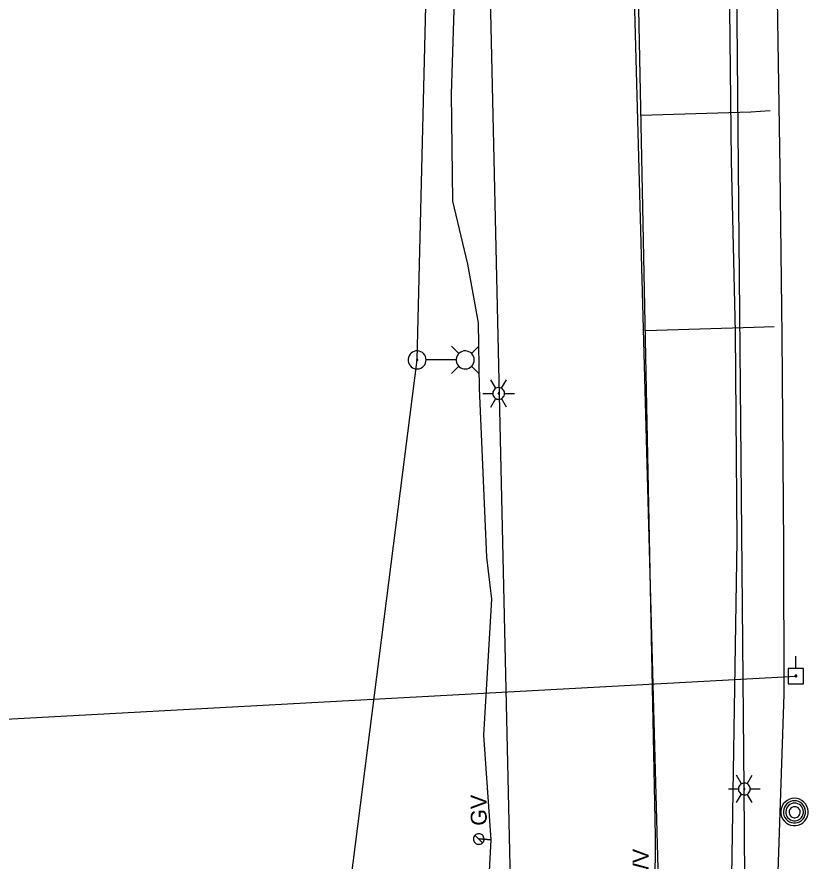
# Model space of a CAD drawing. Extents: x 600849 to 606371, y 330010 to 403088.
# Drawn here: x 604892.9 to 605083.8, y 331845.6 to 332049.2 of the extents above; entities that cross this region are included whole.
import ezdxf

# ---------------------------------------------------------------- set-up
doc = ezdxf.new("R2010")
doc.units = 0
for name, color, linetype in [('E_LTG', 7, 'Continuous'), ('E_LTG_CID', 7, 'Continuous'), ('E_UTL_E_UG', 7, 'Continuous'), ('E_UTL_EPowerPole', 7, 'Continuous'), ('E_UTL_G', 7, 'Continuous'), ('E_UTL_G_UG', 7, 'Continuous'), ('E_UTL_MH', 7, 'Continuous'), ('E_UTL_Overhead', 7, 'Continuous'), ('E_UTL_SAN_UG', 7, 'Continuous'), ('E_UTL_SAN_UG_MMSD', 7, 'Continuous'), ('E_UTL_W', 7, 'Continuous'), ('E_UTL_W_UG', 7, 'Continuous')]:
    doc.layers.add(name, color=color, linetype=linetype)

msp = doc.modelspace()

# ---------------------------------------------------------------- linework, layer by layer
at = {"layer": 'E_LTG'}
for points in [[(604999.56, 331967.99), (604997.78, 331969.77)], [(605002.6, 331967.99), (605004.38, 331969.77)], [(604991.65, 331966.47), (604991.61, 331966.88), (604991.5, 331967.28), (604991.31, 331967.64), (604991.05, 331967.97), (604990.74, 331968.24), (604990.38, 331968.45), (604989.99, 331968.58), (604989.58, 331968.64), (604989.17, 331968.62), (604988.76, 331968.52), (604988.39, 331968.35), (604988.05, 331968.11), (604987.77, 331967.81), (604987.54, 331967.46), (604987.39, 331967.08), (604987.31, 331966.67), (604987.31, 331966.26), (604987.39, 331965.85), (604987.54, 331965.47), (604987.77, 331965.12), (604988.05, 331964.82), (604988.39, 331964.58), (604988.76, 331964.41), (604989.17, 331964.31), (604989.58, 331964.29), (604989.99, 331964.35), (604990.38, 331964.49), (604990.74, 331964.69), (604991.05, 331964.97), (604991.31, 331965.29), (604991.5, 331965.66), (604991.61, 331966.06), (604991.65, 331966.47)], [(605003.25, 331966.47), (605003.22, 331966.88), (605003.1, 331967.28), (605002.91, 331967.64), (605002.65, 331967.97), (605002.34, 331968.24), (605001.98, 331968.45), (605001.59, 331968.58), (605001.18, 331968.64), (605000.77, 331968.62), (605000.37, 331968.52), (604999.99, 331968.35), (604999.65, 331968.11), (604999.37, 331967.81), (604999.15, 331967.46), (604998.99, 331967.08), (604998.91, 331966.67), (604998.91, 331966.26), (604998.99, 331965.85), (604999.15, 331965.47), (604999.37, 331965.12), (604999.65, 331964.82), (604999.99, 331964.58), (605000.37, 331964.41), (605000.77, 331964.31), (605001.18, 331964.29), (605001.59, 331964.35), (605001.98, 331964.49), (605002.34, 331964.69), (605002.65, 331964.97), (605002.91, 331965.29), (605003.1, 331965.66), (605003.22, 331966.06), (605003.25, 331966.47)], [(604989.64, 331966.47), (604989.64, 331966.5), (604989.63, 331966.53), (604989.62, 331966.56), (604989.6, 331966.58), (604989.57, 331966.6), (604989.55, 331966.62), (604989.52, 331966.63), (604989.48, 331966.63), (604989.45, 331966.63), (604989.42, 331966.62), (604989.39, 331966.61), (604989.37, 331966.59), (604989.35, 331966.57), (604989.33, 331966.54), (604989.32, 331966.51), (604989.31, 331966.48), (604989.31, 331966.45), (604989.32, 331966.42), (604989.33, 331966.39), (604989.35, 331966.36), (604989.37, 331966.34), (604989.39, 331966.32), (604989.42, 331966.31), (604989.45, 331966.3), (604989.48, 331966.3), (604989.52, 331966.31), (604989.55, 331966.32), (604989.57, 331966.33), (604989.6, 331966.35), (604989.62, 331966.38), (604989.63, 331966.41), (604989.64, 331966.44), (604989.64, 331966.47)], [(604998.87, 331966.47), (604991.69, 331966.47)], [(604999.56, 331964.95), (604997.78, 331963.17)], [(605002.6, 331964.95), (605004.38, 331963.17)], [(605008.44, 331959.61), (605007.24, 331961.68)], [(605009.86, 331959.61), (605011.06, 331961.68)], [(605010.58, 331958.38), (605010.55, 331958.65), (605010.48, 331958.91), (605010.35, 331959.15), (605010.18, 331959.36), (605009.98, 331959.54), (605009.74, 331959.68), (605009.49, 331959.76), (605009.22, 331959.8), (605008.95, 331959.79), (605008.68, 331959.73), (605008.44, 331959.61), (605008.21, 331959.46), (605008.03, 331959.26), (605007.88, 331959.03), (605007.78, 331958.78), (605007.73, 331958.51), (605007.73, 331958.24), (605007.78, 331957.97), (605007.88, 331957.72), (605008.03, 331957.49), (605008.21, 331957.3), (605008.44, 331957.14), (605008.68, 331957.03), (605008.95, 331956.96), (605009.22, 331956.95), (605009.49, 331956.99), (605009.74, 331957.08), (605009.98, 331957.21), (605010.18, 331957.39), (605010.35, 331957.6), (605010.48, 331957.84), (605010.55, 331958.11), (605010.58, 331958.38)], [(605010.58, 331958.38), (605010.55, 331958.65), (605010.48, 331958.91), (605010.35, 331959.15), (605010.18, 331959.36), (605009.98, 331959.54), (605009.74, 331959.68), (605009.49, 331959.76), (605009.22, 331959.8), (605008.95, 331959.79), (605008.68, 331959.73), (605008.44, 331959.61), (605008.21, 331959.46), (605008.03, 331959.26), (605007.88, 331959.03), (605007.78, 331958.78), (605007.73, 331958.51), (605007.73, 331958.24), (605007.78, 331957.97), (605007.88, 331957.72), (605008.03, 331957.49), (605008.21, 331957.3), (605008.44, 331957.14), (605008.68, 331957.03), (605008.95, 331956.96), (605009.22, 331956.95), (605009.49, 331956.99), (605009.74, 331957.08), (605009.98, 331957.21), (605010.18, 331957.39), (605010.35, 331957.6), (605010.48, 331957.84), (605010.55, 331958.11), (605010.58, 331958.38)], [(605010.58, 331958.38), (605010.55, 331958.65), (605010.48, 331958.91), (605010.35, 331959.15), (605010.18, 331959.36), (605009.98, 331959.54), (605009.74, 331959.68), (605009.49, 331959.76), (605009.22, 331959.8), (605008.95, 331959.79), (605008.68, 331959.73), (605008.44, 331959.61), (605008.21, 331959.46), (605008.03, 331959.26), (605007.88, 331959.03), (605007.78, 331958.78), (605007.73, 331958.51), (605007.73, 331958.24), (605007.78, 331957.97), (605007.88, 331957.72), (605008.03, 331957.49), (605008.21, 331957.3), (605008.44, 331957.14), (605008.68, 331957.03), (605008.95, 331956.96), (605009.22, 331956.95), (605009.49, 331956.99), (605009.74, 331957.08), (605009.98, 331957.21), (605010.18, 331957.39), (605010.35, 331957.6), (605010.48, 331957.84), (605010.55, 331958.11), (605010.58, 331958.38)], [(605005.34, 331958.38), (605007.72, 331958.38)], [(605009.27, 331958.38), (605009.27, 331958.4), (605009.26, 331958.42), (605009.25, 331958.44), (605009.24, 331958.46), (605009.22, 331958.47), (605009.2, 331958.48), (605009.18, 331958.49), (605009.16, 331958.5), (605009.13, 331958.49), (605009.11, 331958.49), (605009.09, 331958.48), (605009.07, 331958.47), (605009.06, 331958.45), (605009.04, 331958.43), (605009.04, 331958.41), (605009.03, 331958.39), (605009.03, 331958.36), (605009.04, 331958.34), (605009.04, 331958.32), (605009.06, 331958.3), (605009.07, 331958.29), (605009.09, 331958.27), (605009.11, 331958.26), (605009.13, 331958.26), (605009.16, 331958.26), (605009.18, 331958.26), (605009.2, 331958.27), (605009.22, 331958.28), (605009.24, 331958.29), (605009.25, 331958.31), (605009.26, 331958.33), (605009.27, 331958.35), (605009.27, 331958.38)], [(605010.58, 331958.38), (605012.96, 331958.38)], [(605007.24, 331955.08), (605008.44, 331957.14)], [(605011.06, 331955.08), (605009.86, 331957.14)], [(605067.71, 331864.23), (605066.51, 331866.3)], [(605069.13, 331864.23), (605070.33, 331866.3)], [(605069.85, 331863), (605069.82, 331863.27), (605069.75, 331863.53), (605069.62, 331863.77), (605069.45, 331863.98), (605069.25, 331864.16), (605069.01, 331864.3), (605068.76, 331864.38), (605068.49, 331864.42), (605068.22, 331864.41), (605067.95, 331864.35), (605067.71, 331864.23), (605067.48, 331864.08), (605067.3, 331863.88), (605067.15, 331863.65), (605067.05, 331863.4), (605067, 331863.13), (605067, 331862.86), (605067.05, 331862.59), (605067.15, 331862.34), (605067.3, 331862.11), (605067.48, 331861.92), (605067.71, 331861.76), (605067.95, 331861.65), (605068.22, 331861.58), (605068.49, 331861.57), (605068.76, 331861.61), (605069.01, 331861.7), (605069.25, 331861.83), (605069.45, 331862.01), (605069.62, 331862.22), (605069.75, 331862.47), (605069.82, 331862.73), (605069.85, 331863)], [(605069.85, 331863), (605069.82, 331863.27), (605069.75, 331863.53), (605069.62, 331863.77), (605069.45, 331863.98), (605069.25, 331864.16), (605069.01, 331864.3), (605068.76, 331864.38), (605068.49, 331864.42), (605068.22, 331864.41), (605067.95, 331864.35), (605067.71, 331864.23), (605067.48, 331864.08), (605067.3, 331863.88), (605067.15, 331863.65), (605067.05, 331863.4), (605067, 331863.13), (605067, 331862.86), (605067.05, 331862.59), (605067.15, 331862.34), (605067.3, 331862.11), (605067.48, 331861.92), (605067.71, 331861.76), (605067.95, 331861.65), (605068.22, 331861.58), (605068.49, 331861.57), (605068.76, 331861.61), (605069.01, 331861.7), (605069.25, 331861.83), (605069.45, 331862.01), (605069.62, 331862.22), (605069.75, 331862.47), (605069.82, 331862.73), (605069.85, 331863)], [(605069.85, 331863), (605069.82, 331863.27), (605069.75, 331863.53), (605069.62, 331863.77), (605069.45, 331863.98), (605069.25, 331864.16), (605069.01, 331864.3), (605068.76, 331864.38), (605068.49, 331864.42), (605068.22, 331864.41), (605067.95, 331864.35), (605067.71, 331864.23), (605067.48, 331864.08), (605067.3, 331863.88), (605067.15, 331863.65), (605067.05, 331863.4), (605067, 331863.13), (605067, 331862.86), (605067.05, 331862.59), (605067.15, 331862.34), (605067.3, 331862.11), (605067.48, 331861.92), (605067.71, 331861.76), (605067.95, 331861.65), (605068.22, 331861.58), (605068.49, 331861.57), (605068.76, 331861.61), (605069.01, 331861.7), (605069.25, 331861.83), (605069.45, 331862.01), (605069.62, 331862.22), (605069.75, 331862.47), (605069.82, 331862.73), (605069.85, 331863)], [(605064.61, 331863), (605066.99, 331863)], [(605066.51, 331859.7), (605067.71, 331861.76)], [(605068.54, 331863), (605068.54, 331863.02), (605068.53, 331863.04), (605068.52, 331863.06), (605068.51, 331863.08), (605068.49, 331863.09), (605068.47, 331863.1), (605068.45, 331863.11), (605068.43, 331863.12), (605068.4, 331863.11), (605068.38, 331863.11), (605068.36, 331863.1), (605068.34, 331863.09), (605068.33, 331863.07), (605068.31, 331863.05), (605068.31, 331863.03), (605068.3, 331863.01), (605068.3, 331862.98), (605068.31, 331862.96), (605068.31, 331862.94), (605068.33, 331862.92), (605068.34, 331862.91), (605068.36, 331862.89), (605068.38, 331862.88), (605068.4, 331862.88), (605068.43, 331862.88), (605068.45, 331862.88), (605068.47, 331862.89), (605068.49, 331862.9), (605068.51, 331862.91), (605068.52, 331862.93), (605068.53, 331862.95), (605068.54, 331862.97), (605068.54, 331863)], [(605070.33, 331859.7), (605069.13, 331861.76)], [(605069.85, 331863), (605072.23, 331863)]]:
    msp.add_lwpolyline(points, dxfattribs=at)
at = {"layer": 'E_LTG_CID'}
msp.add_lwpolyline([(604931.85, 331581.07), (604937.27, 331603.67), (604947.8, 331650.94), (604952, 331678.28), (604955.83, 331701.76), (604989.48, 331966.47), (604996.27, 332242.26), (604998.49, 332512.59), (605000.29, 332783.81), (605002.15, 332931.75), (605000.64, 332964.83), (605000.69, 332966.2), (605002.17, 333011.44), (605003.78, 333073.37), (605005.15, 333128.46), (605004.43, 333142.5)], dxfattribs=at)
at = {"layer": 'E_UTL_E_UG'}
for points in [[(605060.47, 331707.24), (605067.75, 331788.52), (605068.77, 331809.24), (605068.42, 331863), (605066.58, 332057.11), (605069.29, 332407.59)], [(605038.2, 331558.64), (605053.97, 331665.58), (605054.16, 331675.48), (605057.33, 331710.76), (605063.33, 331779.39), (605064.89, 331811.56), (605066.7, 331922.92), (605066.28, 331973.16), (605065.35, 332014.58), (605064.76, 332065.68), (605063.4, 332175.3), (605062.74, 332212.21)]]:
    msp.add_lwpolyline(points, dxfattribs=at)
at = {"layer": 'E_UTL_EPowerPole'}
for points in [[(605080.84, 331892.08), (605080.84, 331894.99)], [(605082.68, 331892.08), (605078.99, 331892.08)], [(605078.99, 331892.08), (605078.99, 331888.39)], [(605082.68, 331888.39), (605082.68, 331892.08)], [(605081.11, 331890.24), (605081.1, 331890.28), (605081.09, 331890.33), (605081.07, 331890.37), (605081.04, 331890.4), (605081.01, 331890.43), (605080.97, 331890.46), (605080.93, 331890.47), (605080.88, 331890.48), (605080.84, 331890.48), (605080.79, 331890.46), (605080.75, 331890.45), (605080.71, 331890.42), (605080.68, 331890.39), (605080.66, 331890.35), (605080.64, 331890.31), (605080.63, 331890.26), (605080.63, 331890.22), (605080.64, 331890.17), (605080.66, 331890.13), (605080.68, 331890.09), (605080.71, 331890.06), (605080.75, 331890.03), (605080.79, 331890.01), (605080.84, 331890), (605080.88, 331890), (605080.93, 331890.01), (605080.97, 331890.02), (605081.01, 331890.04), (605081.04, 331890.07), (605081.07, 331890.11), (605081.09, 331890.15), (605081.1, 331890.19), (605081.11, 331890.24)], [(605078.99, 331888.39), (605082.68, 331888.39)]]:
    msp.add_lwpolyline(points, dxfattribs=at)
at = {"layer": 'E_UTL_G'}
for points in [[(605004.35, 331852.22), (605004.11, 331852.2), (605003.87, 331852.13), (605003.66, 331852.02), (605003.46, 331851.87), (605003.3, 331851.68), (605003.18, 331851.47), (605003.1, 331851.24), (605003.07, 331851), (605003.08, 331850.75), (605003.14, 331850.52), (605003.24, 331850.29), (605003.38, 331850.1), (605003.56, 331849.93), (605003.76, 331849.8), (605003.99, 331849.7), (605004.23, 331849.66), (605004.47, 331849.66), (605004.71, 331849.7), (605004.94, 331849.8), (605005.14, 331849.93), (605005.32, 331850.1), (605005.46, 331850.29), (605005.56, 331850.52), (605005.62, 331850.75), (605005.63, 331851), (605005.6, 331851.24), (605005.52, 331851.47), (605005.4, 331851.68), (605005.24, 331851.87), (605005.04, 331852.02), (605004.83, 331852.13), (605004.59, 331852.2), (605004.35, 331852.22)], [(605005.26, 331850.03), (605003.44, 331851.84)]]:
    msp.add_lwpolyline(points, dxfattribs=at)
at = {"layer": 'E_UTL_G_UG'}
for points in [[(605030.78, 331483.16), (605036.41, 331510.46), (605041, 331526.42), (605043.91, 331546.77), (605047.79, 331567.91), (605052.35, 331587.01), (605059.28, 331633.75), (605064.76, 331677.5), (605068.49, 331707.7), (605074.22, 331781.45), (605075.46, 331809.71), (605078.06, 331885.79), (605077.96, 331921.74), (605077.56, 331972.3), (605077.08, 332012.55), (605076.17, 332068.78), (605075.45, 332099.34), (605075.08, 332165.21), (605074.66, 332210.44), (605074.75, 332235.8)], [(605006.75, 331840.21), (605007.31, 331850.72), (605004.35, 331850.94), (605007.31, 331850.72), (605005.56, 331876.01), (605007.48, 331908.74), (605006.3, 331918.91), (605004.52, 331959.64), (605004.31, 331975.38), (605001.7, 331989.52), (604998.09, 332004.76), (604997.79, 332030.63), (604999.36, 332081.19), (604999.44, 332122.97), (604998.29, 332157.96), (604998.1, 332193), (604998.38, 332219.73)]]:
    msp.add_lwpolyline(points, dxfattribs=at)
at = {"layer": 'E_UTL_MH'}
for points in [[(605080.52, 331860.76), (605079.9, 331860.7), (605079.29, 331860.53), (605078.74, 331860.24), (605078.24, 331859.85), (605077.83, 331859.38), (605077.52, 331858.83), (605077.31, 331858.24), (605077.22, 331857.62), (605077.25, 331856.99), (605077.4, 331856.38), (605077.66, 331855.81), (605078.03, 331855.3), (605078.48, 331854.87), (605079.01, 331854.53), (605079.59, 331854.3), (605080.21, 331854.18), (605080.83, 331854.18), (605081.45, 331854.3), (605082.03, 331854.53), (605082.56, 331854.87), (605083.01, 331855.3), (605083.38, 331855.81), (605083.64, 331856.38), (605083.79, 331856.99), (605083.82, 331857.62), (605083.73, 331858.24), (605083.52, 331858.83), (605083.21, 331859.38), (605082.8, 331859.85), (605082.3, 331860.24), (605081.75, 331860.53), (605081.14, 331860.7), (605080.52, 331860.76)], [(605080.52, 331860.15), (605080.02, 331860.1), (605079.53, 331859.95), (605079.08, 331859.72), (605078.68, 331859.41), (605078.34, 331859.02), (605078.09, 331858.58), (605077.92, 331858.1), (605077.85, 331857.6), (605077.87, 331857.09), (605077.99, 331856.59), (605078.21, 331856.13), (605078.5, 331855.72), (605078.87, 331855.37), (605079.3, 331855.09), (605079.77, 331854.9), (605080.27, 331854.81), (605080.78, 331854.81), (605081.28, 331854.9), (605081.75, 331855.09), (605082.18, 331855.37), (605082.55, 331855.72), (605082.84, 331856.13), (605083.05, 331856.59), (605083.17, 331857.09), (605083.2, 331857.6), (605083.13, 331858.1), (605082.96, 331858.58), (605082.7, 331859.02), (605082.37, 331859.41), (605081.97, 331859.72), (605081.52, 331859.95), (605081.03, 331860.1), (605080.52, 331860.15)], [(605080.55, 331859.58), (605080.15, 331859.54), (605079.76, 331859.43), (605079.4, 331859.25), (605079.08, 331859), (605078.82, 331858.69), (605078.62, 331858.34), (605078.48, 331857.96), (605078.43, 331857.56), (605078.45, 331857.15), (605078.54, 331856.76), (605078.71, 331856.39), (605078.94, 331856.06), (605079.24, 331855.78), (605079.58, 331855.56), (605079.95, 331855.41), (605080.35, 331855.33), (605080.76, 331855.33), (605081.15, 331855.41), (605081.53, 331855.56), (605081.87, 331855.78), (605082.16, 331856.06), (605082.4, 331856.39), (605082.56, 331856.76), (605082.66, 331857.15), (605082.68, 331857.56), (605082.62, 331857.96), (605082.49, 331858.34), (605082.29, 331858.69), (605082.02, 331859), (605081.7, 331859.25), (605081.34, 331859.43), (605080.96, 331859.54), (605080.55, 331859.58)], [(605080.57, 331858.73), (605080.32, 331858.7), (605080.07, 331858.63), (605079.85, 331858.52), (605079.65, 331858.36), (605079.48, 331858.17), (605079.36, 331857.95), (605079.27, 331857.71), (605079.24, 331857.46), (605079.25, 331857.21), (605079.31, 331856.96), (605079.41, 331856.73), (605079.56, 331856.52), (605079.74, 331856.35), (605079.96, 331856.21), (605080.19, 331856.12), (605080.44, 331856.07), (605080.69, 331856.07), (605080.94, 331856.12), (605081.18, 331856.21), (605081.39, 331856.35), (605081.57, 331856.52), (605081.72, 331856.73), (605081.83, 331856.96), (605081.89, 331857.21), (605081.9, 331857.46), (605081.86, 331857.71), (605081.78, 331857.95), (605081.65, 331858.17), (605081.49, 331858.36), (605081.29, 331858.52), (605081.06, 331858.63), (605080.82, 331858.7), (605080.57, 331858.73)]]:
    msp.add_lwpolyline(points, dxfattribs=at)
at = {"layer": 'E_UTL_Overhead'}
msp.add_lwpolyline([(604656.35, 331879.77), (604755.8, 331874.8), (604816.26, 331875.81), (605080.87, 331890.24)], dxfattribs=at)
at = {"layer": 'E_UTL_SAN_UG'}
msp.add_line((605048.95, 331795.33), (605040.9, 332090.37), dxfattribs=at)
at = {"layer": 'E_UTL_SAN_UG_MMSD'}
msp.add_line((605012.41, 331824.88), (605001.66, 332297.25), dxfattribs=at)
at = {"layer": 'E_UTL_W_UG'}
for points in [[(604662.85, 330776.78), (604719.99, 330861.17), (604771.51, 330900.13), (604792.62, 330926.22), (604804.59, 330947.13), (605054.68, 331381.7), (605055.13, 331442.45), (605044.65, 331474.36), (605047.01, 331851.63), (605038.36, 332278.66), (605035.8, 332410.28), (605072.23, 332411.32), (605076.98, 332411.12), (605079.88, 332411.16)], [(605043.49, 332025.51), (605070.01, 332026.3), (605074.66, 332026.58)], [(605044.54, 331973.56), (605070.79, 331974.34), (605075.61, 331974.52)]]:
    msp.add_lwpolyline(points, dxfattribs=at)

# ---------------------------------------------------------------- texts
at = {"layer": 'E_UTL_G'}
msp.add_text('GV', height=3.85, rotation=90, dxfattribs=at).set_placement((605006.27, 331854.14))
at = {"layer": 'E_UTL_W'}
msp.add_text('WV', height=3.85, rotation=90, dxfattribs=at).set_placement((605045.33, 331840.28))

doc.saveas('drawing.dxf')
